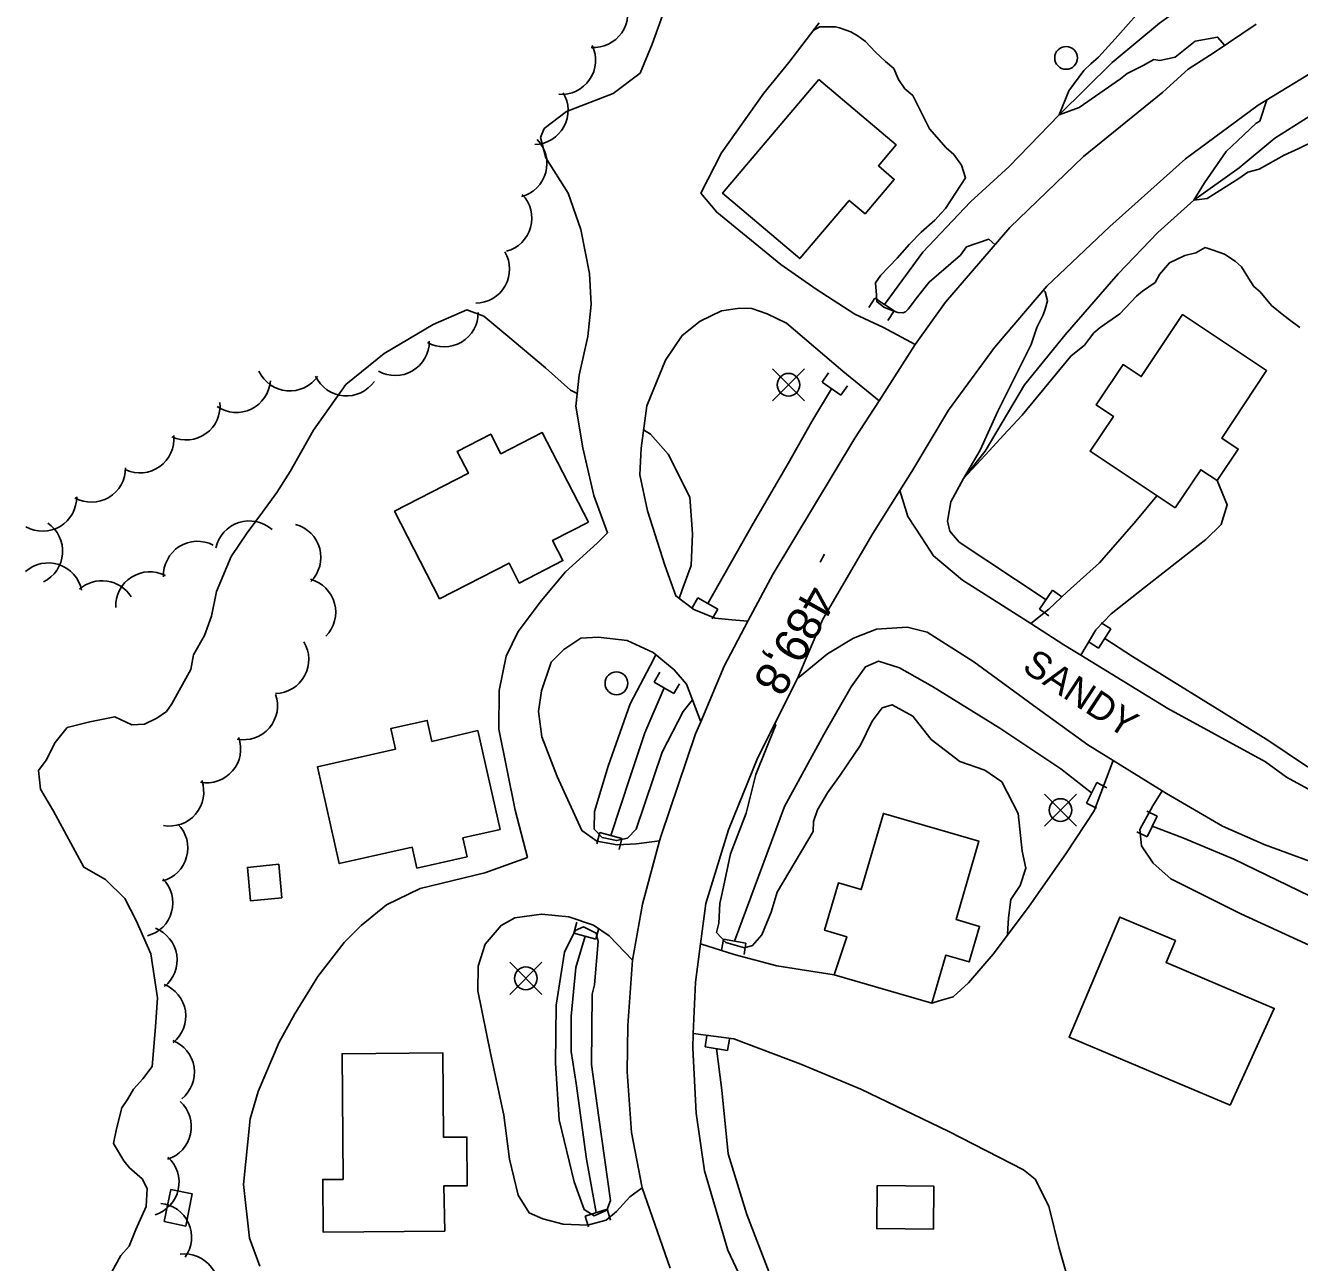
# Model space of a CAD drawing. Extents: x 642515 to 647219, y 6080136 to 6084356.
# Drawn here: x 643436.6 to 643548.7, y 6081979.1 to 6082088.1 of the extents above; entities that cross this region are included whole.
import ezdxf

# ---------------------------------------------------------------- set-up
doc = ezdxf.new("R2010")
doc.units = 0
for name, color, linetype in [('Level 1', 7, 'Continuous'), ('Level 19', 7, 'Continuous'), ('Level 2', 7, 'Continuous'), ('Level 21', 7, 'Continuous'), ('Level 26', 7, 'Continuous'), ('Level 3', 7, 'Continuous'), ('Level 31', 7, 'Continuous'), ('Level 36', 7, 'Continuous'), ('Level 4', 7, 'Continuous'), ('Level 44', 7, 'Continuous')]:
    doc.layers.add(name, color=color, linetype=linetype)

msp = doc.modelspace()

# ---------------------------------------------------------------- linework, layer by layer
at = {"layer": 'Level 1'}
for points in [[(643485.16, 6082055.64), (643484.58, 6082055.92), (643482.37, 6082057.9), (643479.06, 6082060.7), (643476.94, 6082062.44), (643475.46, 6082063.01), (643472.47, 6082061.73), (643468.18, 6082059.17), (643464.79, 6082056.42), (643461.96, 6082052.41), (643459.91, 6082048.76), (643458.73, 6082046.92)], [(643494.13, 6082037.6), (643494.41, 6082038.34), (643495.19, 6082040.49), (643495.31, 6082043.28), (643495.08, 6082046.52), (643493.17, 6082050.29), (643491.62, 6082052.06), (643491.01, 6082052.44)], [(643458.73, 6082046.92), (643457.46, 6082045.18), (643456.11, 6082043.36), (643454.7, 6082041.3), (643453.42, 6082038.21), (643452.98, 6082036.04), (643452.35, 6082034.34), (643451.4, 6082032.62), (643451.15, 6082031.34), (643449.98, 6082029.21), (643449.47, 6082028.31), (643449.02, 6082027.65), (643448.17, 6082027.05), (643447.08, 6082026.52), (643445.96, 6082026.46), (643444.47, 6082027.17), (643442.25, 6082026.74), (643440.27, 6082026.24), (643439.22, 6082024.91), (643438.42, 6082023.36), (643437.75, 6082022.45), (643437.92, 6082020.79), (643439.07, 6082018.86), (643441.75, 6082013.92), (643443.65, 6082012.83), (643445.35, 6082011.17), (643446.34, 6082009.24), (643447.62, 6082006.29), (643448.23, 6082002.43), (643448.05, 6081999.88), (643447.76, 6081996.37), (643446.94, 6081995.3), (643446.11, 6081994.38), (643445.59, 6081993.48), (643445.07, 6081992.74), (643444.61, 6081990.89), (643444.36, 6081989.6), (643445.25, 6081988.06), (643445.76, 6081987.46), (643446.86, 6081986.48), (643447.31, 6081985.63), (643447.23, 6081984.04), (643446.3, 6081982.01), (643445.74, 6081980.55), (643444.98, 6081979.72), (643443.08, 6081976.28)], [(643495.31, 6082028.67), (643494.5, 6082027.64), (643492.65, 6082024.05), (643490.34, 6082017.29), (643489.58, 6082016.48), (643488.63, 6082016.27), (643487.37, 6082016.53), (643486.66, 6082017.28), (643486.67, 6082018.83), (643487.89, 6082022.83), (643489.81, 6082028.3), (643491.59, 6082031.65), (643492.08, 6082032.64)], [(643523.03, 6082007.94), (643523.02, 6082008.04), (643523.11, 6082009.48), (643523.34, 6082011.08), (643524.16, 6082012.31), (643524.64, 6082013.84), (643524.32, 6082015.34), (643523.98, 6082018.65), (643522.55, 6082021.44), (643521.05, 6082022.47), (643518.84, 6082023.23), (643516.33, 6082025.16), (643515.55, 6082026.15), (643514.7, 6082027.22), (643512.88, 6082028.23), (643512.01, 6082027.95), (643511.11, 6082026.79), (643510.1, 6082024.67), (643508.31, 6082022.04), (643507.19, 6082020.47), (643506.31, 6082018.99), (643505.97, 6082017.94), (643505.93, 6082017.07), (643502.77, 6082011.74), (643502.22, 6082009.96), (643501.41, 6082007.97), (643500.6, 6082007.02), (643499.88, 6082006.82), (643498.24, 6082007.3), (643497.42, 6082008.18), (643497.62, 6082009), (643497.72, 6082010.73), (643497.95, 6082011.8), (643497.95, 6082011.8), (643498.65, 6082015.11), (643500.02, 6082018.68), (643500.87, 6082022.1), (643502.63, 6082026.46), (643502.54, 6082026.55)], [(643486.47, 6082002.76), (643486.43, 6081996.56), (643487.06, 6081991.89), (643488.09, 6081984.59), (643487.78, 6081983.73), (643486.64, 6081983.23), (643485.76, 6081983.78), (643484.89, 6081986.23), (643483.57, 6081991.67), (643483.24, 6081996.68), (643483.3, 6082001.79), (643484.04, 6082006.45), (643484.98, 6082008.35), (643485.72, 6082008.67), (643486.84, 6082008.13), (643487.01, 6082007.37), (643486.67, 6082003.57), (643486.47, 6082002.76)]]:
    msp.add_lwpolyline(points, dxfattribs=at)
at = {"layer": 'Level 19'}
for points in [[(643493.5, 6082091.25), (643491.76, 6082086.4), (643490.69, 6082083.84), (643488.33, 6082082.07), (643484.23, 6082080.48), (643482.26, 6082078.97), (643481.94, 6082078.19), (643482.4, 6082076.4), (643484.36, 6082073.27), (643485.48, 6082070.07), (643486.23, 6082066.2), (643486.38, 6082063.47), (643486.1, 6082060.67), (643485.33, 6082057.25), (643485.05, 6082054.54), (643485.66, 6082050.87), (643486.63, 6082046.66), (643487.83, 6082043.38), (643486.92, 6082042.45), (643484.12, 6082039.93), (643482.01, 6082037.4), (643479.95, 6082034.68), (643478.91, 6082032.5), (643478.28, 6082029.49), (643478.27, 6082026.07), (643479.7, 6082018.95), (643480.78, 6082014.78), (643477.03, 6082013.42), (643471.35, 6082012.04), (643468.38, 6082010.6), (643466.14, 6082008.79), (643464.66, 6082007.31), (643462.34, 6082004.29), (643460.31, 6082001.01), (643458.93, 6081998.53), (643457.09, 6081994.17), (643456.38, 6081991.77), (643455.79, 6081985.99), (643456.31, 6081981.27), (643457.22, 6081978.79)], [(643506.45, 6082088.28), (643503.78, 6082084.8), (643501.6, 6082082.1), (643497.86, 6082076.83), (643496.05, 6082073.27), (643497.44, 6082071.6), (643503.08, 6082067.01), (643506.19, 6082064.84), (643509.59, 6082062.63), (643512.12, 6082061.44), (643514.92, 6082059.95)], [(643511.73, 6082055.01), (643508.55, 6082057.62), (643503.59, 6082061.83), (643501.88, 6082062.67), (643500.53, 6082063.13), (643499.47, 6082063.15), (643497.87, 6082062.91), (643495.99, 6082062), (643494.41, 6082060.75), (643492.92, 6082058.58), (643491.3, 6082054.55), (643490.79, 6082050.82), (643490.68, 6082048.48), (643491.35, 6082045.3), (643492.88, 6082040.51), (643493.84, 6082037.82), (643495.44, 6082036.62), (643497.3, 6082035.87), (643498.76, 6082035.7), (643500.19, 6082035.58)], [(643529.5, 6082032.59), (643530.82, 6082034.84), (643532.15, 6082036.24), (643535.09, 6082038.56), (643540.49, 6082042.79), (643541.83, 6082044.11), (643542.37, 6082045.83), (643541.49, 6082047.97)], [(643536.18, 6082046.64), (643534.33, 6082044.41), (643531.12, 6082040.74), (643528.28, 6082038.17), (643526.67, 6082036.64), (643525.08, 6082035.39)], [(643496.03, 6082026.74), (643494.79, 6082030.05), (643493.71, 6082031.32), (643491.85, 6082032.84), (643489.57, 6082033.88), (643487.01, 6082034.19), (643485.49, 6082034.11), (643483.97, 6082033.11), (643482.87, 6082031.97), (643482.01, 6082029.47), (643481.75, 6082027.65), (643482.04, 6082025.41), (643483.41, 6082021.9), (643485.58, 6082017.15), (643486.89, 6082016.21), (643488.68, 6082015.9), (643490.37, 6082015.99), (643492.41, 6082016.24)], [(643532.33, 6082023.32), (643530.65, 6082018.89), (643528.24, 6082015.18), (643524.89, 6082010.42), (643521.78, 6082006.28), (643519.59, 6082003.75), (643518.25, 6082002.51), (643517.02, 6082002.17), (643516.37, 6082001.96)], [(643551.76, 6082006.07), (643543.57, 6082009.83), (643537.42, 6082012.89), (643535.85, 6082014.29), (643534.84, 6082015.81), (643534.67, 6082017.25), (643535.84, 6082019.32), (643536.65, 6082020.65)], [(643490.04, 6082005.75), (643487.98, 6082007.89), (643486.6, 6082008.82), (643484.42, 6082009.55), (643482.03, 6082009.79), (643479.67, 6082009.47), (643478.46, 6082008.8), (643477.06, 6082007.16), (643476.45, 6082005.2), (643476.42, 6082003.03), (643477.54, 6081997.54), (643478.7, 6081992.09), (643479.21, 6081988.22), (643479.96, 6081985.05), (643480.93, 6081983.49), (643482.13, 6081982.95), (643483.93, 6081982.48), (643486.07, 6081982.39), (643487.7, 6081982.84), (643488.62, 6081983.61), (643489.8, 6081984.91), (643490.88, 6081985.7)], [(643507.77, 6082004.45), (643502.73, 6082005.23), (643498.97, 6082006.24), (643496.02, 6082007.18)], [(643495.38, 6081999.28), (643498.96, 6081998.82), (643504.85, 6081996.59), (643510.13, 6081994.38), (643517.88, 6081990.64), (643524.44, 6081987.28), (643525.46, 6081986.45), (643526.68, 6081984.07), (643527.58, 6081980.37), (643529.14, 6081974.95), (643529.96, 6081969.73), (643530.06, 6081965.32), (643529.36, 6081960.63), (643528.46, 6081957.33), (643527.52, 6081954.92), (643525.8, 6081952.66), (643523.55, 6081951.1), (643520.54, 6081950.47)]]:
    msp.add_lwpolyline(points, dxfattribs=at)
at = {"layer": 'Level 2'}
for points in [[(643542.15, 6082086.29), (643541.53, 6082087.02), (643539.54, 6082086.68), (643537.8, 6082085.27), (643536.45, 6082084.96), (643535.92, 6082085.05), (643534.98, 6082084.52), (643533.57, 6082083.81), (643532.99, 6082083.34), (643529.34, 6082080.83), (643527.58, 6082080.18), (643528.43, 6082082.3), (643529.75, 6082084.08), (643530.36, 6082084.68), (643531.05, 6082085.27), (643532.5, 6082086.86), (643535.54, 6082090.3)], [(643512.64, 6082063.04), (643512.15, 6082063.25), (643511.52, 6082063.73), (643511.49, 6082064.29), (643511.43, 6082065.4), (643511.88, 6082066.06), (643513.32, 6082067.57), (643514.42, 6082068.79), (643515.45, 6082069.84), (643516.64, 6082070.9), (643517.21, 6082071.52), (643517.59, 6082071.94), (643519.34, 6082074.62), (643519, 6082075.76), (643518.3, 6082076.68), (643517.63, 6082077.28), (643516.17, 6082078.96), (643514.69, 6082081.87), (643514.01, 6082082.47), (643513.45, 6082083.28), (643513.03, 6082084.25), (643512.31, 6082084.89), (643511.39, 6082085.72), (643510.53, 6082086.63), (643509.9, 6082087.12), (643509.24, 6082087.48), (643508.26, 6082087.83), (643507.89, 6082087.93), (643506.52, 6082087.93), (643505.93, 6082087.6)], [(643552.53, 6082079.09), (643548.68, 6082077.22), (643547.39, 6082076.63), (643545.2, 6082075.4), (643544.2, 6082075.14), (643543.39, 6082074.58), (643540.62, 6082072.8), (643539.44, 6082072.66), (643540.36, 6082074.19), (643542.27, 6082076.96), (643543.27, 6082077.89), (643544.92, 6082079.46), (643545.23, 6082079.63), (643545.86, 6082081.5)], [(643521.94, 6082068.73), (643521.4, 6082069.23), (643519.42, 6082068.57), (643518.9, 6082067.83), (643516.13, 6082065.45), (643515.11, 6082064.16), (643514.29, 6082063.08), (643514.06, 6082062.83), (643513.82, 6082062.74), (643513.38, 6082062.76), (643512.64, 6082063.04)], [(643548.77, 6082061.46), (643547.85, 6082062.13), (643547.35, 6082062.5), (643546.26, 6082063.4), (643545.27, 6082064.58), (643544.72, 6082065.07), (643544.24, 6082065.8), (643543.62, 6082066.81), (643543.07, 6082067.3), (643542.12, 6082067.92), (643541.13, 6082068.27), (643540.44, 6082068.51), (643539.62, 6082068.03), (643538.63, 6082067.78), (643537.29, 6082067.15), (643536.42, 6082066.11), (643536.02, 6082065.41), (643534.93, 6082064.64), (643534.39, 6082064.21), (643532.91, 6082062.66), (643531.2, 6082061.45), (643530.63, 6082060.98), (643530.25, 6082060.49), (643529.8, 6082059.91), (643528.6, 6082058.93), (643524.34, 6082053.72), (643522.67, 6082051.96), (643521.45, 6082050.63), (643519.15, 6082048.17), (643520.62, 6082050.64), (643522.17, 6082054.1), (643525.11, 6082059.95), (643525.63, 6082061.45), (643526.18, 6082062.56), (643526.35, 6082063.08), (643526.55, 6082063.81), (643526.35, 6082064.6), (643526.19, 6082064.74)]]:
    msp.add_lwpolyline(points, dxfattribs=at)
at = {"layer": 'Level 21'}
for points in [[(643493.34, 6081978.63), (643490.88, 6081985.7), (643489.95, 6081990.55), (643489.56, 6081995.91), (643489.61, 6081999.98), (643490.04, 6082005.75), (643490.92, 6082010.66), (643492.41, 6082016.24), (643492.54, 6082016.73), (643495.57, 6082025.66), (643496.03, 6082026.74), (643498.09, 6082031.62), (643500.19, 6082035.58), (643502.42, 6082039.77), (643509.59, 6082051.7), (643511.73, 6082055.01), (643514.92, 6082059.95), (643517.57, 6082063.67), (643523.25, 6082070.25), (643529.71, 6082076.52), (643536.7, 6082082.17), (643538.95, 6082084.21), (643541.23, 6082085.67), (643544.93, 6082088.17)], [(643550.89, 6082084.56), (643545.1, 6082081.03), (643538.7, 6082076.3), (643532.05, 6082070.34), (643526.5, 6082065.09), (643521.88, 6082059.7), (643517.84, 6082054.17), (643514.61, 6082048.77), (643513.56, 6082047.1), (643511.17, 6082043.31), (643506.77, 6082035.76), (643504.54, 6082030.53), (643504.54, 6082030.53), (643501.07, 6082023.59), (643498.49, 6082017.22), (643496.49, 6082010.72), (643496.02, 6082007.18), (643495.56, 6082003.8), (643495.38, 6081999.28), (643495.33, 6081998), (643495.63, 6081992.27), (643496.36, 6081987.2), (643498.42, 6081980.2), (643502, 6081972.59)], [(643513.56, 6082047.1), (643514.26, 6082044.8), (643515.49, 6082042.93), (643516.51, 6082041.34), (643519.06, 6082039.21), (643521.08, 6082037.95), (643525.08, 6082035.39), (643527.99, 6082033.52), (643529.5, 6082032.59), (643537.15, 6082027.91), (643545.73, 6082023.21), (643547.58, 6082021.86), (643552.37, 6082019.25)], [(643504.54, 6082030.53), (643507.19, 6082032.72), (643509.49, 6082034.09), (643511.5, 6082034.88), (643514.19, 6082035.06), (643515.95, 6082034.62), (643520.06, 6082032.02), (643525.66, 6082027.92), (643530.12, 6082024.69), (643532.33, 6082023.32), (643536.65, 6082020.65), (643537.02, 6082020.42), (643541.95, 6082017.54), (643545.63, 6082015.92), (643554.17, 6082012.78)]]:
    msp.add_lwpolyline(points, dxfattribs=at)
at = {"layer": 'Level 26'}
for p, q in [((643511.37, 6082064.04), (643510.83, 6082063.2)), ((643511.37, 6082064.04), (643513.05, 6082062.92)), ((643513.05, 6082062.92), (643512.51, 6082062.08)), ((643506.71, 6082056.64), (643507.27, 6082057.46)), ((643508.37, 6082055.5), (643506.71, 6082056.64)), ((643508.37, 6082055.5), (643508.95, 6082056.32)), ((643495.77, 6082037.64), (643495.29, 6082036.76)), ((643495.77, 6082037.64), (643497.55, 6082036.66)), ((643525.85, 6082036.65), (643527.01, 6082038.31)), ((643527.01, 6082038.31), (643527.83, 6082037.73)), ((643497.55, 6082036.66), (643497.05, 6082035.8)), ((643525.85, 6082036.65), (643526.67, 6082036.07)), ((643532.13, 6082034.91), (643531.27, 6082035.45)), ((643532.13, 6082034.91), (643531.05, 6082033.21)), ((643531.05, 6082033.21), (643530.21, 6082033.73)), ((643491.93, 6082030.23), (643492.43, 6082031.09)), ((643493.67, 6082029.21), (643491.93, 6082030.23)), ((643493.67, 6082029.21), (643494.17, 6082030.07)), ((643529.99, 6082019.57), (643530.89, 6082021.39)), ((643530.89, 6082021.39), (643531.79, 6082020.93)), ((643529.99, 6082019.57), (643530.87, 6082019.13)), ((643536.2, 6082018.43), (643535.3, 6082018.87)), ((643536.2, 6082018.43), (643535.32, 6082016.61)), ((643535.32, 6082016.61), (643534.42, 6082017.05)), ((643487.16, 6082016.97), (643486.9, 6082015.99)), ((643487.16, 6082016.97), (643489.1, 6082016.45)), ((643489.1, 6082016.45), (643488.86, 6082015.49)), ((643484.87, 6082008.12), (643485.13, 6082009.1)), ((643486.81, 6082007.6), (643484.87, 6082008.12)), ((643486.81, 6082007.6), (643487.07, 6082008.56)), ((643498.03, 6082007.59), (643497.85, 6082006.59)), ((643498.03, 6082007.59), (643500.01, 6082007.23)), ((643500.01, 6082007.23), (643499.85, 6082006.25)), ((643496.42, 6081998.12), (643496.58, 6081999.12)), ((643498.4, 6081997.8), (643496.42, 6081998.12)), ((643498.4, 6081997.8), (643498.58, 6081998.78)), ((643485.86, 6081983.21), (643487.8, 6081983.81)), ((643487.8, 6081983.81), (643488.08, 6081982.85)), ((643485.86, 6081983.21), (643486.16, 6081982.27))]:
    msp.add_line(p, q, dxfattribs=at)
at = {"layer": 'Level 3'}
msp.add_line((643506.93, 6082041.5), (643506.54, 6082040.8), dxfattribs=at)
at = {"layer": 'Level 31'}
for points in [[(643506.43, 6082083.28), (643497.95, 6082073.27), (643504.75, 6082067.52), (643509.1, 6082072.65), (643510.5, 6082071.47), (643513.07, 6082074.5), (643511.67, 6082075.69), (643513.23, 6082077.54), (643506.43, 6082083.28)], [(643537.8, 6082045.57), (643530.31, 6082050.55), (643532.35, 6082053.62), (643530.84, 6082054.63), (643533.21, 6082058.19), (643534.8, 6082057.13), (643538.43, 6082062.59), (643545.84, 6082057.66), (643541.89, 6082051.72), (643543.35, 6082050.75), (643541.49, 6082047.97), (643540.04, 6082048.93), (643537.8, 6082045.57)], [(643486.15, 6082044.31), (643482.08, 6082052.2), (643478.44, 6082050.33), (643477.55, 6082052.06), (643474.6, 6082050.54), (643475.58, 6082048.62), (643469.08, 6082045.27), (643473.05, 6082037.56), (643479.16, 6082040.71), (643480.06, 6082038.95), (643483.91, 6082040.93), (643483, 6082042.7), (643486.15, 6082044.31)], [(643476.42, 6082025.96), (643478.38, 6082017.26), (643475.1, 6082016.51), (643475.47, 6082014.84), (643471.05, 6082013.85), (643470.64, 6082015.69), (643464.22, 6082014.25), (643462.3, 6082022.76), (643469.16, 6082024.31), (643468.75, 6082026.13), (643471.96, 6082026.85), (643472.37, 6082025.01), (643476.42, 6082025.96)], [(643507.77, 6082004.45), (643516.37, 6082001.96), (643517.6, 6082006.19), (643519.67, 6082005.59), (643520.58, 6082008.71), (643518.51, 6082009.31), (643520.51, 6082016.23), (643512.11, 6082018.67), (643510.16, 6082011.96), (643508.15, 6082012.54), (643506.94, 6082008.37), (643508.89, 6082007.8), (643507.77, 6082004.45)], [(643459.17, 6082011.22), (643456.41, 6082010.96), (643456.13, 6082013.91), (643458.89, 6082014.18), (643459.17, 6082011.22)], [(643542.62, 6081992.96), (643528.45, 6081998.97), (643532.93, 6082009.54), (643537.82, 6082007.46), (643537, 6082005.53), (643546.52, 6082001.49), (643542.62, 6081992.96)], [(643473.5, 6081981.87), (643462.81, 6081981.78), (643462.77, 6081986.43), (643464.56, 6081986.44), (643464.46, 6081997.5), (643473.33, 6081997.58), (643473.4, 6081990.15), (643475.45, 6081990.16), (643475.49, 6081985.87), (643473.42, 6081985.86), (643473.5, 6081981.87)], [(643511.57, 6081985.9), (643516.55, 6081985.84), (643516.51, 6081982.04), (643511.52, 6081982.1), (643511.57, 6081985.9)], [(643448.81, 6081982.72), (643449.39, 6081985.54), (643451.28, 6081985.15), (643450.7, 6081982.33), (643448.81, 6081982.72)]]:
    msp.add_lwpolyline(points, dxfattribs=at)
at = {"layer": 'Level 36'}
for p, q in [((643505.17, 6082055), (643502.35, 6082057.82)), ((643502.35, 6082055), (643505.17, 6082057.82)), ((643529.11, 6082017.55), (643526.29, 6082020.37)), ((643526.29, 6082017.55), (643529.11, 6082020.37)), ((643482.05, 6082002.73), (643479.23, 6082005.55)), ((643479.23, 6082002.73), (643482.05, 6082005.55))]:
    msp.add_line(p, q, dxfattribs=at)
for centre in [(643528.19, 6082085.19), (643503.76, 6082056.41), (643488.61, 6082030.12), (643527.7, 6082018.96), (643480.64, 6082004.14)]:
    msp.add_circle(centre, 1, dxfattribs=at)
at = {"layer": 'Level 4'}
for points in [[(643512.21, 6082063.48), (643515.58, 6082068.09), (643519.77, 6082072.51), (643523.19, 6082075.63), (643527.58, 6082080.18), (643532.25, 6082084.79), (643536.42, 6082088.24), (643540.58, 6082091.24), (643541.96, 6082092.61), (643543.45, 6082094.26), (643544.03, 6082095.51), (643544.47, 6082097.72), (643544.25, 6082100.13), (643542.8, 6082104.11), (643541.3, 6082108.62)], [(643526.43, 6082037.47), (643521.14, 6082040.98), (643518.78, 6082042.55), (643517.96, 6082043.51), (643517.75, 6082044.39), (643518.06, 6082046.1), (643519.15, 6082048.17), (643521.07, 6082050.57), (643524.53, 6082056.39), (643528.11, 6082060.81), (643532.77, 6082066.18), (643536.28, 6082069.83), (643539.44, 6082072.66), (643543.44, 6082075.5), (643546.57, 6082078.12), (643551.02, 6082080.94), (643554.85, 6082082.64), (643558.39, 6082083.91), (643564.65, 6082086.34), (643570.39, 6082088.62), (643574, 6082089.3), (643577.08, 6082089.79)], [(643496.65, 6082037.16), (643500.65, 6082044.18), (643503.73, 6082049.49), (643505.82, 6082053.19), (643507.55, 6082056.06)], [(643565.21, 6082018.01), (643560.16, 6082018.71), (643555.98, 6082019.79), (643553.22, 6082020.81), (643549.35, 6082022.83), (643545.94, 6082025.11), (643539.87, 6082028.86), (643534.05, 6082032.47), (643531.59, 6082034.07)], [(643530.43, 6082020.47), (643527.72, 6082022.58), (643522.35, 6082026.17), (643516.44, 6082029.85), (643513.53, 6082031.47), (643511.68, 6082032.06), (643510.53, 6082031.56), (643509.26, 6082029.8), (643506.88, 6082025.61), (643503.42, 6082019.27), (643501.11, 6082013.11), (643499.01, 6082007.41)], [(643488.12, 6082016.71), (643489.83, 6082021.87), (643491.1, 6082025.76), (643492.81, 6082029.71)], [(643595.78, 6082005.87), (643591.56, 6082005.37), (643588.89, 6082004.71), (643584.91, 6082004.46), (643577.28, 6082004.51), (643570.13, 6082005.18), (643564.85, 6082005.79), (643560.04, 6082006.51), (643557, 6082007.48), (643554.38, 6082008.91), (643549.63, 6082011.41), (643542.95, 6082014.64), (643538.48, 6082016.51), (643535.76, 6082017.53)], [(643486.82, 6081983.51), (643485.98, 6081988.21), (643485.07, 6081994.88), (643484.62, 6081997.71), (643484.64, 6082000.81), (643485.04, 6082005.1), (643485.85, 6082007.86)], [(643497.42, 6081997.96), (643497.88, 6081994.28), (643498.44, 6081988.68), (643500.08, 6081983.34), (643502.21, 6081977.86), (643504.88, 6081972.81), (643507.61, 6081968.17), (643510.71, 6081964.03), (643514.27, 6081960.24), (643518.94, 6081956.14), (643522.89, 6081952.34)]]:
    msp.add_lwpolyline(points, dxfattribs=at)
at = {"layer": 'Level 44'}
for centre, start, end in [((643486.61, 6082089.11), 265.6148, 25.5928), ((643483.78, 6082084.98), 265.6148, 25.5928), ((643481.36, 6082080.57), 271.4046, 31.3825), ((643479.5, 6082075.89), 284.6168, 44.5947), ((643478.17, 6082071.07), 284.6168, 44.5947), ((643476.21, 6082066.6), 270.3287, 30.3066), ((643473.45, 6082062.75), 240.4781, 0.456), ((643469.14, 6082060.22), 240.4781, 0.456), ((643459.87, 6082058.87), 205.0406, 325.0186), ((643455.16, 6082056.97), 235.981, 355.9589), ((643464.85, 6082058.43), 205.0406, 325.0186), ((643450.73, 6082054.55), 245.6872, 5.6651), ((643446.67, 6082051.64), 245.6872, 5.6651), ((643442.41, 6082049.07), 240.705, 0.6829), ((643438.11, 6082046.52), 240.705, 0.6829), ((643436.87, 6082041.75), 295.8171, 55.7951), ((643456.3, 6082041.42), 48.1581, 168.1361), ((643459.6, 6082041.21), 315.1158, 75.0937), ((643451.75, 6082039.63), 62.6651, 182.6431), ((643438.6, 6082037.72), 11.8137, 131.7916), ((643447.54, 6082036.94), 62.6651, 182.6431), ((643443.35, 6082036.16), 31.8975, 131.7916), ((643460.91, 6082036.38), 315.1158, 75.0937), ((643458.54, 6082032.22), 271.269, 31.2469), ((643455.79, 6082028.15), 259.4731, 19.4511), ((643452.54, 6082024.35), 259.4731, 19.4511), ((643449.29, 6082020.55), 259.4731, 19.4511), ((643447.89, 6082015.62), 284.7297, 44.7077), ((643446.57, 6082010.79), 284.7297, 44.7077), ((643446.95, 6082005.75), 308.8051, 68.783), ((643447.71, 6082000.81), 308.8051, 68.783), ((643448.47, 6081995.87), 308.8051, 68.783), ((643448.2, 6081991.07), 287.6115, 47.5895), ((643447.12, 6081986.18), 287.6115, 47.5895), ((643448.22, 6081981.34), 324.4048, 84.3827), ((643450.58, 6081976.88), 337.0101, 96.9881)]:
    msp.add_arc(centre, 3, start, end, dxfattribs=at)

# ---------------------------------------------------------------- texts
at = {"layer": 'Level 21'}
msp.add_text('SANDY', height=2.4, rotation=326.7327, dxfattribs=at).set_placement((643524.22, 6082031.28))
at = {"layer": 'Level 3'}
msp.add_text('489,8', height=3, rotation=240.6991, dxfattribs=at).set_placement((643505.49, 6082039))

doc.saveas('drawing.dxf')
